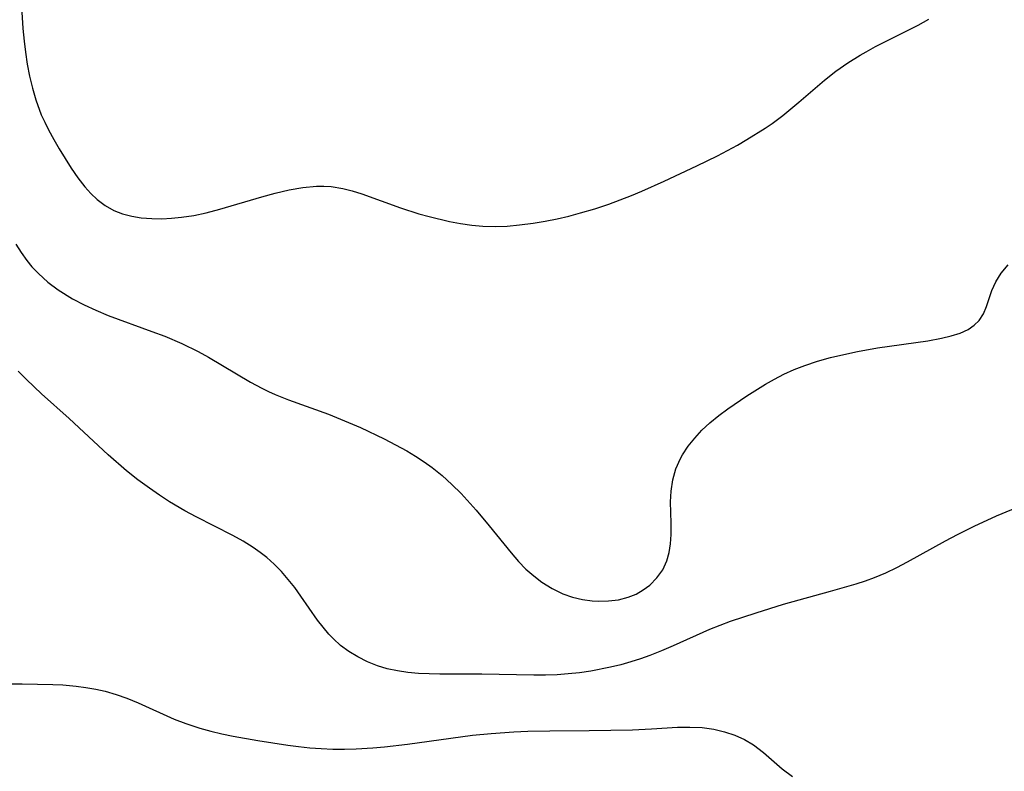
# Model space of a CAD drawing. Header units: metres. Extents: x 1073367 to 1082519, y 1569854 to 1574957.
# Tile 1032 of 1056: x 1080727 to 1080858, y 1573446 to 1573546. Entities that reach past the tile are written whole.
import ezdxf

# ---------------------------------------------------------------- set-up
doc = ezdxf.new("R2010")
doc.units = ezdxf.units.M
doc.layers.add('CGG_CurvaNivelLidar_v1', color=253, linetype='Continuous', lineweight=30)

msp = doc.modelspace()

# ---------------------------------------------------------------- linework, layer by layer
at = {"layer": 'CGG_CurvaNivelLidar_v1'}
for p, q in [((1080726.8621, 1573548.7189, 77), (1080727.116, 1573545.1127, 77)), ((1080846.6878, 1573545.5371, 77), (1080848.1118, 1573546.3201, 77)), ((1080727.116, 1573545.1127, 77), (1080727.2681, 1573543.4108, 77)), ((1080840.9948, 1573542.6813, 77), (1080846.6878, 1573545.5371, 77)), ((1080727.2681, 1573543.4108, 77), (1080727.4432, 1573541.9295, 77)), ((1080727.4432, 1573541.9295, 77), (1080727.6889, 1573540.3141, 77)), ((1080838.922, 1573541.5335, 77), (1080839.7182, 1573541.9933, 77)), ((1080839.7182, 1573541.9933, 77), (1080840.9948, 1573542.6813, 77)), ((1080837.278, 1573540.4938, 77), (1080838.922, 1573541.5335, 77)), ((1080727.6889, 1573540.3141, 77), (1080727.9948, 1573538.7131, 77)), ((1080834.1495, 1573538.1811, 77), (1080835.6875, 1573539.3731, 77)), ((1080835.6875, 1573539.3731, 77), (1080837.278, 1573540.4938, 77)), ((1080727.9948, 1573538.7131, 77), (1080728.3675, 1573537.133, 77)), ((1080830.7419, 1573535.2457, 77), (1080834.1495, 1573538.1811, 77)), ((1080728.3675, 1573537.133, 77), (1080728.8172, 1573535.5819, 77)), ((1080728.8172, 1573535.5819, 77), (1080729.5643, 1573533.5739, 77)), ((1080828.594, 1573533.4684, 77), (1080830.7419, 1573535.2457, 77)), ((1080729.5643, 1573533.5739, 77), (1080730.0251, 1573532.5584, 77)), ((1080827.1742, 1573532.4219, 77), (1080828.594, 1573533.4684, 77)), ((1080730.0251, 1573532.5584, 77), (1080730.5247, 1573531.5618, 77)), ((1080730.5247, 1573531.5618, 77), (1080731.2232, 1573530.2834, 77)), ((1080823.8065, 1573530.2488, 77), (1080826.2642, 1573531.7977, 77)), ((1080826.2642, 1573531.7977, 77), (1080827.1742, 1573532.4219, 77)), ((1080731.2232, 1573530.2834, 77), (1080731.9564, 1573529.0285, 77)), ((1080822.5441, 1573529.521, 77), (1080823.8065, 1573530.2488, 77)), ((1080731.9564, 1573529.0285, 77), (1080733.5569, 1573526.444, 77)), ((1080819.8704, 1573528.1045, 77), (1080822.5441, 1573529.521, 77)), ((1080817.1364, 1573526.7625, 77), (1080819.8704, 1573528.1045, 77)), ((1080733.5569, 1573526.444, 77), (1080734.4377, 1573525.1435, 77)), ((1080812.767, 1573524.7186, 77), (1080817.1364, 1573526.7625, 77)), ((1080734.4377, 1573525.1435, 77), (1080735.3807, 1573523.9229, 77)), ((1080735.3807, 1573523.9229, 77), (1080736.1714, 1573523.0547, 77)), ((1080760.8003, 1573523.0943, 77), (1080762.6477, 1573523.541, 77)), ((1080762.6477, 1573523.541, 77), (1080764.4875, 1573523.8737, 77)), ((1080764.4875, 1573523.8737, 77), (1080766.3192, 1573524.0409, 77)), ((1080766.3192, 1573524.0409, 77), (1080767.2935, 1573524.0426, 77)), ((1080767.2935, 1573524.0426, 77), (1080768.2631, 1573523.9772, 77)), ((1080768.2631, 1573523.9772, 77), (1080769.8454, 1573523.7225, 77)), ((1080769.8454, 1573523.7225, 77), (1080771.1038, 1573523.4028, 77)), ((1080809.7616, 1573523.3786, 77), (1080812.767, 1573524.7186, 77)), ((1080736.1714, 1573523.0547, 77), (1080737.0183, 1573522.2653, 77)), ((1080737.0183, 1573522.2653, 77), (1080738.0917, 1573521.452, 77)), ((1080753.4303, 1573520.9499, 77), (1080759.0405, 1573522.6041, 77)), ((1080759.0405, 1573522.6041, 77), (1080760.8003, 1573523.0943, 77)), ((1080771.1038, 1573523.4028, 77), (1080772.3552, 1573523.0096, 77)), ((1080772.3552, 1573523.0096, 77), (1080777.5192, 1573521.1443, 77)), ((1080805.3451, 1573521.644, 77), (1080808.372, 1573522.7916, 77)), ((1080808.372, 1573522.7916, 77), (1080809.7616, 1573523.3786, 77)), ((1080738.0917, 1573521.452, 77), (1080739.2494, 1573520.7922, 77)), ((1080751.6029, 1573520.4811, 77), (1080753.4303, 1573520.9499, 77)), ((1080777.5192, 1573521.1443, 77), (1080780.0069, 1573520.3498, 77)), ((1080801.5914, 1573520.4531, 77), (1080803.4769, 1573521.0182, 77)), ((1080803.4769, 1573521.0182, 77), (1080805.3451, 1573521.644, 77)), ((1080739.2494, 1573520.7922, 77), (1080740.4099, 1573520.3346, 77)), ((1080740.4099, 1573520.3346, 77), (1080741.6344, 1573520.0139, 77)), ((1080741.6344, 1573520.0139, 77), (1080742.9084, 1573519.8096, 77)), ((1080742.9084, 1573519.8096, 77), (1080744.3466, 1573519.7, 77)), ((1080744.3466, 1573519.7, 77), (1080745.6439, 1573519.6873, 77)), ((1080745.6439, 1573519.6873, 77), (1080746.9586, 1573519.7466, 77)), ((1080746.9586, 1573519.7466, 77), (1080748.2839, 1573519.876, 77)), ((1080748.2839, 1573519.876, 77), (1080749.9431, 1573520.1331, 77)), ((1080749.9431, 1573520.1331, 77), (1080751.6029, 1573520.4811, 77)), ((1080780.0069, 1573520.3498, 77), (1080781.3625, 1573519.9681, 77)), ((1080781.3625, 1573519.9681, 77), (1080784.0709, 1573519.3219, 77)), ((1080796.8636, 1573519.3541, 77), (1080798.4659, 1573519.6767, 77)), ((1080798.4659, 1573519.6767, 77), (1080800.0333, 1573520.0416, 77)), ((1080800.0333, 1573520.0416, 77), (1080801.5914, 1573520.4531, 77)), ((1080784.0709, 1573519.3219, 77), (1080785.5594, 1573519.0418, 77)), ((1080785.5594, 1573519.0418, 77), (1080787.0542, 1573518.8266, 77)), ((1080787.0542, 1573518.8266, 77), (1080788.5545, 1573518.6921, 77)), ((1080788.5545, 1573518.6921, 77), (1080790.1723, 1573518.6519, 77)), ((1080790.1723, 1573518.6519, 77), (1080791.7935, 1573518.7074, 77)), ((1080791.7935, 1573518.7074, 77), (1080793.4155, 1573518.844, 77)), ((1080793.4155, 1573518.844, 77), (1080795.2561, 1573519.0831, 77)), ((1080795.2561, 1573519.0831, 77), (1080796.8636, 1573519.3541, 77)), ((1080726.1857, 1573516.2919, 76.5), (1080726.8756, 1573515.1614, 76.5)), ((1080726.8756, 1573515.1614, 76.5), (1080727.6339, 1573514.0855, 76.5)), ((1080727.6339, 1573514.0855, 76.5), (1080728.3192, 1573513.2472, 76.5)), ((1080728.3192, 1573513.2472, 76.5), (1080729.1704, 1573512.3462, 76.5)), ((1080857.7547, 1573512.4116, 76.5), (1080858.6811, 1573513.5091, 76.5)), ((1080729.1704, 1573512.3462, 76.5), (1080730.4435, 1573511.2155, 76.5)), ((1080857.0686, 1573511.2737, 76.5), (1080857.7547, 1573512.4116, 76.5)), ((1080730.4435, 1573511.2155, 76.5), (1080731.8191, 1573510.1909, 76.5)), ((1080856.5386, 1573510.0849, 76.5), (1080857.0686, 1573511.2737, 76.5)), ((1080731.8191, 1573510.1909, 76.5), (1080733.7372, 1573508.994, 76.5)), ((1080733.7372, 1573508.994, 76.5), (1080735.2721, 1573508.1837, 76.5)), ((1080855.7995, 1573507.948, 76.5), (1080856.5386, 1573510.0849, 76.5)), ((1080735.2721, 1573508.1837, 76.5), (1080736.8571, 1573507.4479, 76.5)), ((1080855.3858, 1573506.9672, 76.5), (1080855.7995, 1573507.948, 76.5)), ((1080736.8571, 1573507.4479, 76.5), (1080738.4805, 1573506.7767, 76.5)), ((1080738.4805, 1573506.7767, 76.5), (1080744.3442, 1573504.6361, 76.5)), ((1080854.8322, 1573506.0956, 76.5), (1080855.3858, 1573506.9672, 76.5)), ((1080853.3551, 1573504.8993, 76.5), (1080854.1689, 1573505.4419, 76.5)), ((1080854.1689, 1573505.4419, 76.5), (1080854.8322, 1573506.0956, 76.5)), ((1080744.3442, 1573504.6361, 76.5), (1080746.0477, 1573503.9828, 76.5)), ((1080746.0477, 1573503.9828, 76.5), (1080748.3431, 1573503.0153, 76.5)), ((1080849.7958, 1573503.7056, 76.5), (1080851.09, 1573504.0191, 76.5)), ((1080851.09, 1573504.0191, 76.5), (1080852.2858, 1573504.4078, 76.5)), ((1080852.2858, 1573504.4078, 76.5), (1080853.3551, 1573504.8993, 76.5)), ((1080748.3431, 1573503.0153, 76.5), (1080750.5145, 1573501.9466, 76.5)), ((1080838.5819, 1573501.9453, 76.5), (1080841.2623, 1573502.4145, 76.5)), ((1080841.2623, 1573502.4145, 76.5), (1080847.9648, 1573503.3659, 76.5)), ((1080847.9648, 1573503.3659, 76.5), (1080849.7958, 1573503.7056, 76.5)), ((1080750.5145, 1573501.9466, 76.5), (1080751.8857, 1573501.1921, 76.5)), ((1080751.8857, 1573501.1921, 76.5), (1080757.5064, 1573497.8453, 76.5)), ((1080833.2384, 1573500.6378, 76.5), (1080834.9801, 1573501.1243, 76.5)), ((1080834.9801, 1573501.1243, 76.5), (1080836.7402, 1573501.5516, 76.5)), ((1080836.7402, 1573501.5516, 76.5), (1080838.5819, 1573501.9453, 76.5)), ((1080830.1218, 1573499.5261, 76.5), (1080831.5257, 1573500.0734, 76.5)), ((1080831.5257, 1573500.0734, 76.5), (1080833.2384, 1573500.6378, 76.5)), ((1080727.584, 1573498.1919, 76), (1080726.4958, 1573499.3267, 76)), ((1080827.4986, 1573498.2613, 76.5), (1080828.7511, 1573498.9069, 76.5)), ((1080828.7511, 1573498.9069, 76.5), (1080830.1218, 1573499.5261, 76.5)), ((1080729.5831, 1573496.287, 76), (1080727.584, 1573498.1919, 76)), ((1080757.5064, 1573497.8453, 76.5), (1080759.0046, 1573497.0372, 76.5)), ((1080823.7747, 1573496.0178, 76.5), (1080826.2724, 1573497.5662, 76.5)), ((1080826.2724, 1573497.5662, 76.5), (1080827.4986, 1573498.2613, 76.5)), ((1080733.3016, 1573492.9753, 76), (1080729.5831, 1573496.287, 76)), ((1080759.0046, 1573497.0372, 76.5), (1080759.9001, 1573496.6038, 76.5)), ((1080759.9001, 1573496.6038, 76.5), (1080760.8102, 1573496.1988, 76.5)), ((1080760.8102, 1573496.1988, 76.5), (1080762.5645, 1573495.4967, 76.5)), ((1080821.2674, 1573494.3024, 76.5), (1080823.7747, 1573496.0178, 76.5)), ((1080762.5645, 1573495.4967, 76.5), (1080767.9362, 1573493.5627, 76.5)), ((1080767.9362, 1573493.5627, 76.5), (1080770.6137, 1573492.4839, 76.5)), ((1080818.8566, 1573492.4004, 76.5), (1080820.0686, 1573493.3998, 76.5)), ((1080820.0686, 1573493.3998, 76.5), (1080821.2674, 1573494.3024, 76.5)), ((1080738.4884, 1573488.1482, 76), (1080733.3016, 1573492.9753, 76)), ((1080770.6137, 1573492.4839, 76.5), (1080772.2127, 1573491.7802, 76.5)), ((1080817.8035, 1573491.4198, 76.5), (1080818.8566, 1573492.4004, 76.5)), ((1080772.2127, 1573491.7802, 76.5), (1080775.3654, 1573490.2724, 76.5)), ((1080816.8338, 1573490.3864, 76.5), (1080817.8035, 1573491.4198, 76.5)), ((1080775.3654, 1573490.2724, 76.5), (1080776.8834, 1573489.4838, 76.5)), ((1080776.8834, 1573489.4838, 76.5), (1080778.3756, 1573488.6569, 76.5)), ((1080815.2109, 1573488.154, 76.5), (1080815.9628, 1573489.2991, 76.5)), ((1080815.9628, 1573489.2991, 76.5), (1080816.8338, 1573490.3864, 76.5)), ((1080740.957, 1573486.0087, 76), (1080738.4884, 1573488.1482, 76)), ((1080778.3756, 1573488.6569, 76.5), (1080779.5425, 1573487.9632, 76.5)), ((1080779.5425, 1573487.9632, 76.5), (1080780.681, 1573487.2303, 76.5)), ((1080814.9434, 1573487.667, 76.5), (1080815.2109, 1573488.154, 76.5)), ((1080780.681, 1573487.2303, 76.5), (1080781.7831, 1573486.4473, 76.5)), ((1080814.3329, 1573486.2602, 76.5), (1080814.9434, 1573487.667, 76.5)), ((1080742.4738, 1573484.8135, 76), (1080740.957, 1573486.0087, 76)), ((1080781.7831, 1573486.4473, 76.5), (1080783.1243, 1573485.3661, 76.5)), ((1080783.1243, 1573485.3661, 76.5), (1080784.4027, 1573484.2028, 76.5)), ((1080813.91, 1573484.7931, 76.5), (1080814.3329, 1573486.2602, 76.5)), ((1080744.0297, 1573483.6706, 76), (1080742.4738, 1573484.8135, 76)), ((1080784.4027, 1573484.2028, 76.5), (1080785.6263, 1573482.9727, 76.5)), ((1080813.6745, 1573483.2897, 76.5), (1080813.91, 1573484.7931, 76.5)), ((1080745.3549, 1573482.7529, 76), (1080744.0297, 1573483.6706, 76)), ((1080746.7062, 1573481.8766, 76), (1080745.3549, 1573482.7529, 76)), ((1080785.6263, 1573482.9727, 76.5), (1080787.626, 1573480.7537, 76.5)), ((1080813.6168, 1573481.875, 76.5), (1080813.6745, 1573483.2897, 76.5)), ((1080748.7455, 1573480.6773, 76), (1080746.7062, 1573481.8766, 76)), ((1080813.6978, 1573479.0313, 76.5), (1080813.6168, 1573481.875, 76.5)), ((1080863.5293, 1573482.6017, 76), (1080857.1147, 1573479.9366, 76)), ((1080750.2508, 1573479.8668, 76), (1080748.7455, 1573480.6773, 76)), ((1080787.626, 1573480.7537, 76.5), (1080789.3855, 1573478.6668, 76.5)), ((1080755.1355, 1573477.3673, 76), (1080750.2508, 1573479.8668, 76)), ((1080813.691, 1573477.4867, 76.5), (1080813.6978, 1573479.0313, 76.5)), ((1080857.1147, 1573479.9366, 76), (1080854.1211, 1573478.5675, 76)), ((1080789.3855, 1573478.6668, 76.5), (1080792.3191, 1573475.0323, 76.5)), ((1080813.6142, 1573476.2649, 76.5), (1080813.691, 1573477.4867, 76.5)), ((1080851.8969, 1573477.4526, 76), (1080850.2864, 1573476.594, 76)), ((1080854.1211, 1573478.5675, 76), (1080851.8969, 1573477.4526, 76)), ((1080756.529, 1573476.5936, 76), (1080755.1355, 1573477.3673, 76)), ((1080757.8745, 1573475.7592, 76), (1080756.529, 1573476.5936, 76)), ((1080813.4405, 1573475.0851, 76.5), (1080813.6142, 1573476.2649, 76.5)), ((1080850.2864, 1573476.594, 76), (1080845.2231, 1573473.7868, 76)), ((1080758.7925, 1573475.1153, 76), (1080757.8745, 1573475.7592, 76)), ((1080759.6731, 1573474.4254, 76), (1080758.7925, 1573475.1153, 76)), ((1080792.3191, 1573475.0323, 76.5), (1080793.314, 1573473.8804, 76.5)), ((1080813.1305, 1573473.9658, 76.5), (1080813.4405, 1573475.0851, 76.5)), ((1080760.6871, 1573473.5258, 76), (1080759.6731, 1573474.4254, 76)), ((1080761.6403, 1573472.5619, 76), (1080760.6871, 1573473.5258, 76)), ((1080793.314, 1573473.8804, 76.5), (1080794.2944, 1573472.8851, 76.5)), ((1080812.5628, 1573472.7696, 76.5), (1080813.1305, 1573473.9658, 76.5)), ((1080845.2231, 1573473.7868, 76), (1080843.7756, 1573473.0452, 76)), ((1080762.5573, 1573471.5114, 76), (1080761.6403, 1573472.5619, 76)), ((1080794.2944, 1573472.8851, 76.5), (1080795.3353, 1573471.967, 76.5)), ((1080811.793, 1573471.6916, 76.5), (1080812.5628, 1573472.7696, 76.5)), ((1080842.3079, 1573472.3542, 76), (1080840.8144, 1573471.7298, 76)), ((1080843.7756, 1573473.0452, 76), (1080842.3079, 1573472.3542, 76)), ((1080763.4215, 1573470.414, 76), (1080762.5573, 1573471.5114, 76)), ((1080795.3353, 1573471.967, 76.5), (1080796.4327, 1573471.1354, 76.5)), ((1080796.4327, 1573471.1354, 76.5), (1080797.7943, 1573470.2835, 76.5)), ((1080810.8506, 1573470.7477, 76.5), (1080811.793, 1573471.6916, 76.5)), ((1080838.3691, 1573470.8824, 76), (1080834.9252, 1573469.8671, 76)), ((1080839.5997, 1573471.287, 76), (1080838.3691, 1573470.8824, 76)), ((1080840.8144, 1573471.7298, 76), (1080839.5997, 1573471.287, 76)), ((1080764.2447, 1573469.2846, 76), (1080763.4215, 1573470.414, 76)), ((1080797.7943, 1573470.2835, 76.5), (1080799.2224, 1573469.5916, 76.5)), ((1080799.2224, 1573469.5916, 76.5), (1080800.5118, 1573469.1381, 76.5)), ((1080807.9548, 1573469.1187, 76.5), (1080808.9967, 1573469.5428, 76.5)), ((1080808.9967, 1573469.5428, 76.5), (1080809.9664, 1573470.0893, 76.5)), ((1080809.9664, 1573470.0893, 76.5), (1080810.8506, 1573470.7477, 76.5)), ((1080834.9252, 1573469.8671, 76), (1080828.638, 1573468.1331, 76)), ((1080766.4741, 1573466.0803, 76), (1080764.2447, 1573469.2846, 76)), ((1080800.5118, 1573469.1381, 76.5), (1080801.8301, 1573468.8208, 76.5)), ((1080801.8301, 1573468.8208, 76.5), (1080803.1608, 1573468.638, 76.5)), ((1080803.1608, 1573468.638, 76.5), (1080803.9184, 1573468.5946, 76.5)), ((1080803.9184, 1573468.5946, 76.5), (1080805.3055, 1573468.62, 76.5)), ((1080805.3055, 1573468.62, 76.5), (1080806.659, 1573468.7886, 76.5)), ((1080806.659, 1573468.7886, 76.5), (1080807.9548, 1573469.1187, 76.5)), ((1080824.9957, 1573467.0049, 76), (1080821.5911, 1573465.8734, 76)), ((1080828.638, 1573468.1331, 76), (1080824.9957, 1573467.0049, 76)), ((1080767.2086, 1573465.1116, 76), (1080766.4741, 1573466.0803, 76)), ((1080821.5911, 1573465.8734, 76), (1080820.1876, 1573465.3547, 76)), ((1080767.9829, 1573464.1899, 76), (1080767.2086, 1573465.1116, 76)), ((1080818.8005, 1573464.7975, 76), (1080813.936, 1573462.6425, 76)), ((1080820.1876, 1573465.3547, 76), (1080818.8005, 1573464.7975, 76)), ((1080768.59, 1573463.5472, 76), (1080767.9829, 1573464.1899, 76)), ((1080769.5443, 1573462.6776, 76), (1080768.59, 1573463.5472, 76)), ((1080770.6508, 1573461.8595, 76), (1080769.5443, 1573462.6776, 76)), ((1080771.8324, 1573461.1461, 76), (1080770.6508, 1573461.8595, 76)), ((1080812.3981, 1573461.9795, 76), (1080810.8447, 1573461.3573, 76)), ((1080813.936, 1573462.6425, 76), (1080812.3981, 1573461.9795, 76)), ((1080773.114, 1573460.5084, 76), (1080771.8324, 1573461.1461, 76)), ((1080774.4526, 1573459.9769, 76), (1080773.114, 1573460.5084, 76)), ((1080808.2991, 1573460.4888, 76), (1080806.9511, 1573460.11, 76)), ((1080809.5793, 1573460.9008, 76), (1080808.2991, 1573460.4888, 76)), ((1080810.8447, 1573461.3573, 76), (1080809.5793, 1573460.9008, 76)), ((1080775.7788, 1573459.5777, 76), (1080774.4526, 1573459.9769, 76)), ((1080777.1437, 1573459.2769, 76), (1080775.7788, 1573459.5777, 76)), ((1080778.5388, 1573459.0673, 76), (1080777.1437, 1573459.2769, 76)), ((1080779.9414, 1573458.9421, 76), (1080778.5388, 1573459.0673, 76)), ((1080801.4526, 1573459.04, 76), (1080799.9523, 1573458.8739, 76)), ((1080802.945, 1573459.2592, 76), (1080801.4526, 1573459.04, 76)), ((1080805.5898, 1573459.7782, 76), (1080802.945, 1573459.2592, 76)), ((1080806.9511, 1573460.11, 76), (1080805.5898, 1573459.7782, 76)), ((1080782.796, 1573458.8514, 76), (1080779.9414, 1573458.9421, 76)), ((1080788.4145, 1573458.8538, 76), (1080782.796, 1573458.8514, 76)), ((1080795.3452, 1573458.6967, 76), (1080788.4145, 1573458.8538, 76)), ((1080796.8973, 1573458.7064, 76), (1080795.3452, 1573458.6967, 76)), ((1080798.4459, 1573458.7626, 76), (1080796.8973, 1573458.7064, 76)), ((1080799.9523, 1573458.8739, 76), (1080798.4459, 1573458.7626, 76)), ((1080725.5919, 1573457.5653, 75.5), (1080726.9909, 1573457.5701, 75.5)), ((1080726.9909, 1573457.5701, 75.5), (1080731.1067, 1573457.4763, 75.5)), ((1080731.1067, 1573457.4763, 75.5), (1080732.4563, 1573457.3991, 75.5)), ((1080732.4563, 1573457.3991, 75.5), (1080734.2178, 1573457.2446, 75.5)), ((1080734.2178, 1573457.2446, 75.5), (1080735.5338, 1573457.0792, 75.5)), ((1080735.5338, 1573457.0792, 75.5), (1080736.834, 1573456.86, 75.5)), ((1080736.834, 1573456.86, 75.5), (1080738.1147, 1573456.5732, 75.5)), ((1080738.1147, 1573456.5732, 75.5), (1080739.5542, 1573456.1497, 75.5)), ((1080739.5542, 1573456.1497, 75.5), (1080740.968, 1573455.6423, 75.5)), ((1080740.968, 1573455.6423, 75.5), (1080742.5188, 1573455.006, 75.5)), ((1080742.5188, 1573455.006, 75.5), (1080747.3141, 1573452.8456, 75.5)), ((1080747.3141, 1573452.8456, 75.5), (1080748.8606, 1573452.239, 75.5)), ((1080748.8606, 1573452.239, 75.5), (1080750.7365, 1573451.6427, 75.5)), ((1080750.7365, 1573451.6427, 75.5), (1080752.1964, 1573451.2367, 75.5)), ((1080752.1964, 1573451.2367, 75.5), (1080753.6752, 1573450.8676, 75.5)), ((1080789.6705, 1573450.9401, 75.5), (1080792.6628, 1573451.1371, 75.5)), ((1080792.6628, 1573451.1371, 75.5), (1080794.5432, 1573451.2188, 75.5)), ((1080794.5432, 1573451.2188, 75.5), (1080797.4842, 1573451.2931, 75.5)), ((1080797.4842, 1573451.2931, 75.5), (1080802.7505, 1573451.337, 75.5)), ((1080802.7505, 1573451.337, 75.5), (1080808.5294, 1573451.4315, 75.5)), ((1080808.5294, 1573451.4315, 75.5), (1080811.0786, 1573451.5396, 75.5)), ((1080811.0786, 1573451.5396, 75.5), (1080814.5181, 1573451.7442, 75.5)), ((1080814.5181, 1573451.7442, 75.5), (1080816.199, 1573451.7812, 75.5)), ((1080816.199, 1573451.7812, 75.5), (1080817.8469, 1573451.7067, 75.5)), ((1080817.8469, 1573451.7067, 75.5), (1080819.367, 1573451.4902, 75.5)), ((1080819.367, 1573451.4902, 75.5), (1080820.7999, 1573451.1531, 75.5)), ((1080820.7999, 1573451.1531, 75.5), (1080822.1795, 1573450.6986, 75.5)), ((1080753.6752, 1573450.8676, 75.5), (1080755.1709, 1573450.5438, 75.5)), ((1080755.1709, 1573450.5438, 75.5), (1080758.4902, 1573449.9786, 75.5)), ((1080758.4902, 1573449.9786, 75.5), (1080762.4858, 1573449.3687, 75.5)), ((1080778.4584, 1573449.4966, 75.5), (1080787.1499, 1573450.6873, 75.5)), ((1080787.1499, 1573450.6873, 75.5), (1080789.6705, 1573450.9401, 75.5)), ((1080822.1795, 1573450.6986, 75.5), (1080823.4885, 1573450.1229, 75.5)), ((1080823.4885, 1573450.1229, 75.5), (1080824.7058, 1573449.4155, 75.5)), ((1080762.4858, 1573449.3687, 75.5), (1080763.8992, 1573449.1789, 75.5)), ((1080763.8992, 1573449.1789, 75.5), (1080765.4279, 1573449.0167, 75.5)), ((1080765.4279, 1573449.0167, 75.5), (1080766.9636, 1573448.9043, 75.5)), ((1080766.9636, 1573448.9043, 75.5), (1080768.5044, 1573448.8456, 75.5)), ((1080768.5044, 1573448.8456, 75.5), (1080770.0521, 1573448.8436, 75.5)), ((1080770.0521, 1573448.8436, 75.5), (1080771.6024, 1573448.8901, 75.5)), ((1080771.6024, 1573448.8901, 75.5), (1080773.8507, 1573449.0252, 75.5)), ((1080773.8507, 1573449.0252, 75.5), (1080775.3872, 1573449.1558, 75.5)), ((1080775.3872, 1573449.1558, 75.5), (1080778.4584, 1573449.4966, 75.5)), ((1080824.7058, 1573449.4155, 75.5), (1080826.0243, 1573448.4022, 75.5)), ((1080826.0243, 1573448.4022, 75.5), (1080828.5045, 1573446.187, 75.5)), ((1080828.5045, 1573446.187, 75.5), (1080829.8737, 1573445.1713, 75.5))]:
    msp.add_line(p, q, dxfattribs=at)

doc.saveas('drawing.dxf')
